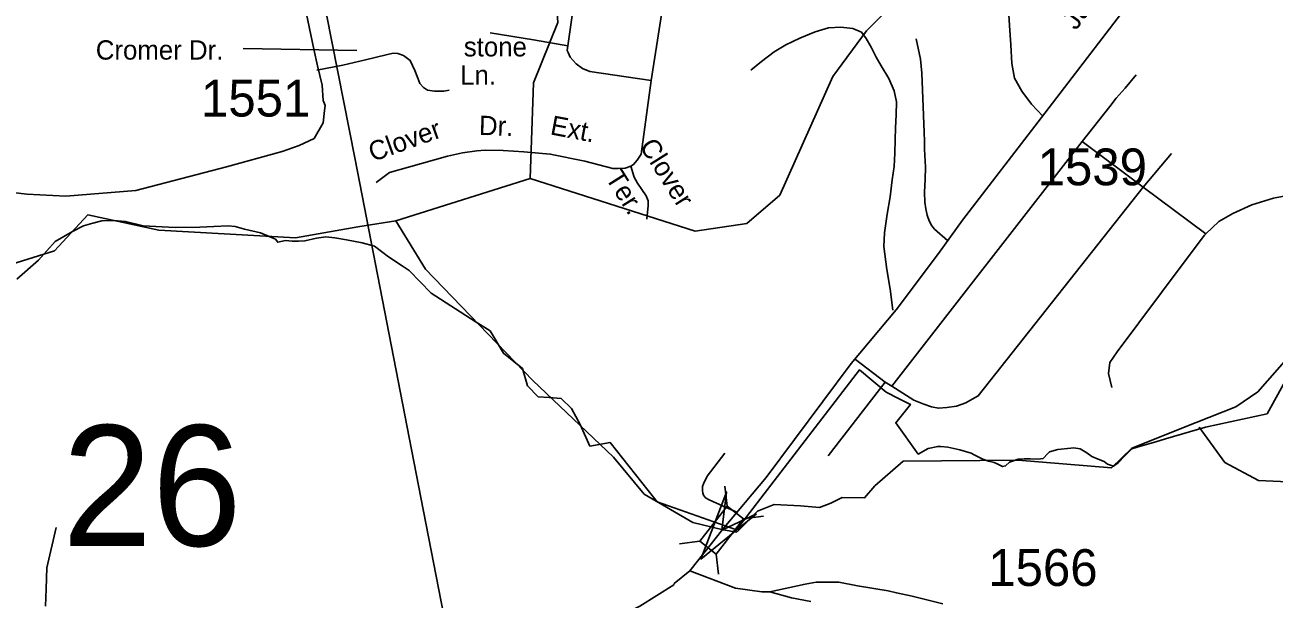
# Model space of a CAD drawing. Extents: x 884530 to 1028605, y 526725 to 653634.
# Drawn here: x 964639 to 968887, y 628893 to 630845 of the extents above; entities that cross this region are included whole.
import ezdxf

# ---------------------------------------------------------------- set-up
doc = ezdxf.new("R2010")
doc.units = 0
for name, color, linetype in [('Exist Boundary Political City Limit New', 7, 'Continuous'), ('Exist Hydrographic Creek Single Shore', 7, 'Continuous'), ('Exist Road Non-System Type 51', 7, 'Continuous'), ('Exist Road Non-System Type 51 Label', 7, 'Continuous'), ('Exist Road Secondary Structure Standard Bridge Attributed CELL', 7, 'Continuous'), ('Exist Road Secondary Structure Standard Bridge CELL', 7, 'Continuous'), ('Exist Road Secondary Structure Standard Bridge Number Label', 7, 'Continuous'), ('Exist Road Secondary Type 51 Attributed', 7, 'Continuous'), ('Exist Road Secondary Type 51 Label', 7, 'Continuous'), ('Exist Road Secondary Type 51 Number Label', 7, 'Continuous'), ('Exist Utilities Electrical Transmission Line', 7, 'Continuous'), ('Map Preparation Boundary City Limit Buffer Line', 7, 'Continuous')]:
    doc.layers.add(name, color=color, linetype=linetype)

msp = doc.modelspace()

# ---------------------------------------------------------------- linework, layer by layer
at = {"layer": 'Exist Boundary Political City Limit New'}
for points in [[(968196.1, 629406.7), (968151.9, 629401.7), (968123.1, 629393.6), (968117.3, 629387.5), (968101.6, 629371.4), (968083.9, 629368.6), (968057.1, 629370), (968036.6, 629369.4), (968016.4, 629368.6), (967987.6, 629358.4), (967974.1, 629345.9), (967963.7, 629343.8), (967945.6, 629353.2), (967934.7, 629357.2), (967915.8, 629362.4), (967896.9, 629369.3), (967867.2, 629384), (967856.4, 629388.6), (967818.4, 629400.8), (967777, 629410), (967754.2, 629411.9), (967743.5, 629412.1), (967710.8, 629405.4), (967676.8, 629386.1), (967600.6, 629492.6), (967650.4, 629555), (967609.6, 629575), (967567.3, 629596.8), (967476.7, 629672.2), (967058.8, 629128.5), (966789.6, 629224.1), (966757.9, 629262.6), (966628.8, 629425.5), (966560.3, 629413.4), (966526.9, 629486.1), (966497.5, 629541.4), (966462.1, 629575.2), (966421.4, 629578.2), (966384, 629580.9), (966348.6, 629617.9), (966330.8, 629676.7), (966266.9, 629729.1), (966220.9, 629804.8), (966170.2, 629837.3), (966020.4, 629933.5), (965945.6, 630010), (965921.7, 630026.1), (965875.9, 630057.1), (965827.6, 630092.7), (965786.1, 630104.2), (965732.7, 630113.9), (965692.7, 630121.2), (965662.1, 630124.4), (965631, 630119.5), (965591.2, 630110.8), (965569.8, 630109.8), (965547.4, 630110.4), (965525, 630111.6), (965498.7, 630105.9), (965490.6, 630116.3), (965440.4, 630138.4), (965385.9, 630151.1), (965354.2, 630160), (965330.2, 630162.5), (965280.8, 630160), (965233.9, 630157.4), (965150.2, 630156.2), (965105.8, 630158.8), (965041.2, 630162.5), (964980.4, 630176.4), (964939.8, 630180.2), (964900.5, 630179), (964870.1, 630171.4), (964838.4, 630162.5), (964800.4, 630142.2), (964742, 630108.5), (964684.8, 630045.4), (964611.4, 629980.4)], [(968967.8, 629712.2), (968863.1, 629522.9), (968653.9, 629477.1), (968517.8, 629437.8), (968484.5, 629428.1), (968432.8, 629412.9), (968403.7, 629404.4), (968378.9, 629379.1), (968357.6, 629357.4), (968341.5, 629344.6), (968320.6, 629352.1), (968309.3, 629360.4), (968288.9, 629368.8), (968267.8, 629377.5), (968250.8, 629389.9), (968227.8, 629404), (968206.2, 629406.8), (968196.1, 629406.7)]]:
    msp.add_lwpolyline(points, dxfattribs=at)
at = {"layer": 'Exist Hydrographic Creek Single Shore'}
msp.add_line((965899.8, 630179.4), (966357.7, 630323.1), dxfattribs=at)
for points in [[(966357.7, 630323.1), (966918.5, 630144.4), (967094.4, 630170.4), (967206.2, 630266.7), (967386.8, 630670), (967500.7, 630825.2), (967733.8, 631056.9), (967683.9, 631300.7), (967694.9, 631618.8), (967473.6, 631967.8), (967451.6, 632060.2), (967500.5, 632266), (967704.3, 632609.7), (967769.5, 632808.6), (967980.3, 633119.4), (968187.6, 633329.9), (968226.2, 633662.8), (968182.8, 633812.4), (968308.1, 634179.1), (968390.7, 634371.4), (968626.4, 634618.1)], [(966357.7, 630323.1), (966368.8, 630647.7), (966450.9, 630852.9), (966440.2, 631027), (966360.5, 631130.3), (966338.9, 631232.5), (966306.9, 631393.2), (966268.3, 631494.5), (966162.2, 631653.8), (966075.4, 631798.5), (966051.3, 631971.2), (966017.6, 632294.5), (966133.3, 632415.1), (966229.7, 632497.1), (966267.6, 632543.3), (966369.6, 632820.4), (966555.2, 633165.4), (966707.1, 633341.5), (966808.4, 633761.2), (966856.6, 633852.9), (967227.9, 633986.6), (967338.9, 634025.2)], [(961653, 629318.1), (962128.3, 629318.4), (962365.3, 629418.6), (962570.5, 629562.2), (962662, 629557.1), (962810.3, 629501.6), (963005.6, 629363.2), (963327.1, 629258.2), (963503.1, 629044.7), (963678.3, 629047.8), (964086.5, 629275.8), (964289.7, 629609.8), (964503.8, 629769.6), (964520.5, 630008.8), (964739.7, 630076.6), (964852.3, 630199), (965094.1, 630147.8), (965558.6, 630121.7), (965771.3, 630158.6), (965899.8, 630179.4)], [(967059.7, 629120.9), (967013.4, 629128.3), (966910.2, 629152.9), (966744.7, 629250), (966640.3, 629375.4), (966366.1, 629636.4), (966001.5, 630014.5), (965899.8, 630179.4)], [(968757.3, 629546.4), (968831.8, 629597.6), (968930, 629709.6)], [(967060.8, 629122.1), (967130.4, 629191.7), (967187.5, 629214.6), (967276.5, 629210), (967341.6, 629204.3), (967379.2, 629219.1), (967418, 629238.6), (967494.5, 629237.4), (967529.8, 629278.5), (967625.1, 629362.4), (968016.5, 629365.5), (968334.3, 629339.5), (968402.8, 629405.8), (968622, 629493.3), (968757.3, 629546.4)], [(969643.2, 628827.4), (969519.9, 629122), (969491.7, 629263.7), (969378.9, 629377.5), (969245.8, 629390.1), (968958.8, 629290.8), (968833.8, 629296.6), (968719.2, 629357.9), (968631.8, 629477.9)]]:
    msp.add_lwpolyline(points, dxfattribs=at)
at = {"layer": 'Exist Road Non-System Type 51'}
for p, q in [((968234.7, 630448.3), (967586.9, 629616.6)), ((968234.7, 630448.3), (968441.9, 630293.4)), ((968441.9, 630293.4), (968538, 630407.9)), ((968441.9, 630293.4), (968655.4, 630134.9)), ((967463.7, 629707.9), (967564.8, 629630.4)), ((967564.8, 629630.4), (967370.9, 629380.5)), ((967564.8, 629630.4), (967586.9, 629616.6))]:
    msp.add_line(p, q, dxfattribs=at)
for points in [[(968100.6, 630535.1), (968061.7, 630575.6), (968029.1, 630619.6), (968004.6, 630664.5), (967995.4, 630713.6), (967992, 630777.8), (967987.4, 630843), (967975.8, 631031.6), (967951, 631448.3), (967940.3, 631604.7), (967927.4, 631862.5), (967922.4, 631911.3), (967918.4, 631944.4), (967907, 631974.3), (967891.7, 631994.5), (967863.8, 632020), (967828.6, 632058.6), (967799.3, 632106.1), (967789, 632120.9)], [(966440.8, 631893.9), (966797, 631205.8), (966824, 631136.7), (966830.1, 631097.8), (966830.2, 631059.1), (966819.9, 630982.9), (966769.1, 630656.6)], [(966309.3, 631369.5), (966446.8, 631241.3), (966491.9, 631194.4), (966509.7, 631164.9), (966528.7, 631113), (966530.8, 631071.4), (966519.8, 631014.2), (966485.5, 630773.4)], [(966485.5, 630773.4), (966368.2, 630794.4), (966220.6, 630817.6)], [(967590, 629875), (967581.7, 629946.6), (967570.1, 630013.1), (967560.1, 630091.3), (967561.8, 630137.9), (967571.8, 630201.1), (967581, 630261.1), (967588.6, 630318.5), (967594.8, 630363.9), (967596.8, 630409), (967598.3, 630454), (967600.1, 630495.6), (967601.7, 630538.8), (967603.5, 630583.5), (967595.2, 630620.9), (967576.5, 630662.4), (967551.4, 630706.3), (967534.4, 630735.1), (967516.3, 630769.1), (967500.3, 630799), (967483.5, 630820.7), (967454.9, 630832.6), (967413.8, 630837.8), (967372, 630835.1), (967326.3, 630821.9), (967273.9, 630799.9), (967226.7, 630777.3), (967186.8, 630753.1), (967143.5, 630720.1), (967107.3, 630690.8)], [(967776, 630111.7), (967732.5, 630150.3), (967723.4, 630162.1), (967714.4, 630179.2), (967707.5, 630198.6), (967702.3, 630219.3), (967699.4, 630243), (967698.3, 630277), (967700, 630319.7), (967701.1, 630361.3), (967697.7, 630422.4), (967698.3, 630449), (967697.6, 630480.5), (967689.6, 630680.9), (967685, 630728.6), (967669.8, 630797.3)], [(966485.5, 630773.4), (966483, 630758.5), (966486.2, 630751.5), (966493.6, 630735.8), (966513.1, 630712.4), (966535.1, 630696.9), (966560.5, 630686.4), (966769.1, 630656.6)], [(965631.6, 630691.3), (965720, 630708.4), (965797, 630726.4), (965867.4, 630743.6), (965890.7, 630748.9), (965906.6, 630748.3), (965926.8, 630741.2), (965949.5, 630724.1), (965965.4, 630689.6), (965975.1, 630664.4), (965981.6, 630645.5), (965993.9, 630631.9), (966007.5, 630623.7), (966032.1, 630619.6), (966063.5, 630619.6), (966081.3, 630623.7)], [(968234.7, 630448.3), (968328.2, 630567.9), (968350, 630596.1), (968380.5, 630629.9), (968417.5, 630675.8)], [(966769.1, 630656.6), (966735, 630405.4), (966721.5, 630384.7), (966708.9, 630370.4), (966699.1, 630365)], [(966699.1, 630365), (966680.2, 630357.8), (966655.9, 630357.2), (966638.3, 630357.4), (966542.7, 630382), (966425.2, 630406), (966335.4, 630414.1), (966265.7, 630418.6), (966204.3, 630419.5), (966175.9, 630416.4), (966126.5, 630409.8), (966076.3, 630399.3), (965943.8, 630361.8), (965878.7, 630343.8), (965833.9, 630309.3)], [(966699.1, 630365), (966710.8, 630327.2), (966722.5, 630307.5), (966736.8, 630285.1), (966752.1, 630263.6), (966758.3, 630246.5), (966758.3, 630231.3), (966753.8, 630184.6)], [(967586.9, 629616.6), (967661.9, 629569.4), (967695.6, 629555.5), (967721.7, 629546.4), (967745.4, 629541.9), (967773.7, 629544.2), (967806.5, 629548.8), (967839.3, 629560), (967860.7, 629572.4), (967881.1, 629583.8), (968441.9, 630293.4)], [(969196.3, 630308.2), (969081.3, 630293.6), (968991.5, 630276.8), (968884.8, 630255.9), (968811.7, 630233), (968746.8, 630203.6), (968698.7, 630176.5), (968655.4, 630134.9)], [(968655.4, 630134.9), (968650.7, 630130.5), (968577.5, 630034.3), (968353.8, 629733.2), (968328.7, 629697.8), (968324.5, 629660.1), (968335, 629612)], [(967057.6, 629189.6), (967013, 629209.4), (966966.2, 629230), (966953.8, 629237.1), (966946.7, 629245.9), (966944.9, 629252.9), (966943.2, 629261.8), (966943.2, 629275.9), (966946.7, 629284.8), (966959.1, 629311.3), (967019.2, 629389.1)], [(964709.4, 628869.2), (964710.6, 628928.5), (964713.6, 628999.4), (964744.7, 629136.3)]]:
    msp.add_lwpolyline(points, dxfattribs=at)
at = {"layer": 'Exist Road Non-System Type 51 Label'}
msp.add_lwpolyline([(965381.2, 630765.3), (965768.2, 630758.6)], dxfattribs=at)
at = {"layer": 'Exist Road Secondary Structure Standard Bridge Attributed CELL'}
msp.add_lwpolyline([(967127.2, 629182.8), (966938, 629029), (967025, 629256.8), (967009.5, 629127.8)], close=True, dxfattribs=at)
at = {"layer": 'Exist Road Secondary Structure Standard Bridge CELL'}
for p, q in [((967027.3, 629208.7), (967018.9, 629277.1)), ((967081.7, 629166.2), (967150.2, 629174.6)), ((966865.5, 629081.4), (966934, 629089.8)), ((966998, 628977.8), (966989.6, 629046.3))]:
    msp.add_line(p, q, dxfattribs=at)
msp.add_lwpolyline([(966934, 629089.8), (967027, 629208.9), (967082.7, 629165.4), (966989.6, 629046.3)], close=True, dxfattribs=at)
at = {"layer": 'Exist Road Secondary Type 51 Attributed'}
for points in [[(967011.7, 629129.9), (967159.5, 629306.2), (967449.2, 629694.5), (967602.2, 629876.2), (967745.7, 630068.4), (967827.8, 630181.5), (968096.1, 630530.8), (968457.3, 631003.3), (968577.2, 631162.2), (968713.2, 631345.5), (969016.5, 631761.8)], [(964580, 630277.5), (964645.4, 630269.3), (964777.8, 630262.8), (965016.5, 630282.4), (965324.7, 630362.7), (965513.6, 630414.8), (965571.2, 630434.9), (965622.1, 630459.1), (965653.7, 630512.5), (965658.1, 630553.8), (965660.3, 630571.1), (965653.7, 630588.5), (965649.4, 630640.6), (965634.2, 630705.8), (965621.2, 630762.3), (965530.1, 631202.1), (965467.7, 631487.6), (965459.5, 631536)], [(966900.2, 628989.2), (966994.9, 629109), (967011.7, 629129.9)], [(965110.5, 627557.3), (965196.9, 627549.7), (965306.4, 627600.7), (965346.7, 627637.7), (965378.2, 627682.7), (965386.8, 627700.3), (965420.9, 627759.3), (965552.6, 628038.9), (965604.3, 628141.3), (965627.7, 628182.4), (965659.1, 628219.4), (965713, 628273.5), (965791.4, 628344.8), (965861.3, 628400.4), (966029.2, 628510.7), (966211.2, 628618.4), (966442.3, 628729.5), (966561.9, 628780.4), (966635.7, 628821.2), (966729.8, 628869.5), (966845.5, 628941.3), (966846.8, 628945.9), (966900.2, 628989.2)], [(966900.2, 628989.2), (967055.4, 628930.6), (967144.5, 628917.9), (967172.5, 628917.9)], [(967172.5, 628917.9), (967292, 628943.4), (967330.2, 628951), (967406.5, 628951), (967470.1, 628938.3), (967574.7, 628921), (967602.6, 628914.1), (967655.8, 628902.6), (967760.2, 628877.2)], [(967172.5, 628917.9), (967246.2, 628897.5), (967311.1, 628884.7)]]:
    msp.add_lwpolyline(points, dxfattribs=at)
at = {"layer": 'Exist Utilities Electrical Transmission Line'}
msp.add_lwpolyline([(965036.4, 635035.7), (964989.5, 634668.8), (964965.2, 634421.6), (965018.2, 634165.5), (965091.9, 633808.7), (965330.2, 632593.6), (965545.7, 631483.4), (965762, 630387.3), (965977.8, 629279.1), (966208.9, 628092.3), (966297.4, 627640.8), (966431.5, 626945.8), (966651.9, 625799.4), (966871, 624671.1), (967079.7, 623529), (967105.3, 623402.1), (967146.5, 623318.6), (967346.2, 622961.5), (967341.8, 622315.2), (967324.2, 621109), (967311.8, 619944.6)], dxfattribs=at)
at = {"layer": 'Map Preparation Boundary City Limit Buffer Line'}
for points in [[(968196.1, 629406.7), (968151.9, 629401.7), (968123.1, 629393.6), (968117.3, 629387.5), (968101.6, 629371.4), (968083.9, 629368.6), (968057.1, 629370), (968036.6, 629369.4), (968016.4, 629368.6), (967987.6, 629358.4), (967974.1, 629345.9), (967963.7, 629343.8), (967945.6, 629353.2), (967934.7, 629357.2), (967915.8, 629362.4), (967896.9, 629369.3), (967867.2, 629384), (967856.4, 629388.6), (967818.4, 629400.8), (967777, 629410), (967754.2, 629411.9), (967743.5, 629412.1), (967710.8, 629405.4), (967676.8, 629386.1), (967600.6, 629492.6), (967650.4, 629555), (967609.6, 629575), (967567.3, 629596.8), (967476.7, 629672.2), (967058.8, 629128.5), (966789.6, 629224.1), (966757.9, 629262.6), (966628.8, 629425.5), (966560.3, 629413.4), (966526.9, 629486.1), (966497.5, 629541.4), (966462.1, 629575.2), (966421.4, 629578.2), (966384, 629580.9), (966348.6, 629617.9), (966330.8, 629676.7), (966266.9, 629729.1), (966220.9, 629804.8), (966170.2, 629837.3), (966020.4, 629933.5), (965945.6, 630010), (965921.7, 630026.1), (965875.9, 630057.1), (965827.6, 630092.7), (965786.1, 630104.2), (965732.7, 630113.9), (965692.7, 630121.2), (965662.1, 630124.4), (965631, 630119.5), (965591.2, 630110.8), (965569.8, 630109.8), (965547.4, 630110.4), (965525, 630111.6), (965498.7, 630105.9), (965490.6, 630116.3), (965440.4, 630138.4), (965385.9, 630151.1), (965354.2, 630160), (965330.2, 630162.5), (965280.8, 630160), (965233.9, 630157.4), (965150.2, 630156.2), (965105.8, 630158.8), (965041.2, 630162.5), (964980.4, 630176.4), (964939.8, 630180.2), (964900.5, 630179), (964870.1, 630171.4), (964838.4, 630162.5), (964800.4, 630142.2), (964742, 630108.5), (964684.8, 630045.4), (964611.4, 629980.4)], [(968967.8, 629712.2), (968863.1, 629522.9), (968653.9, 629477.1), (968517.8, 629437.8), (968484.5, 629428.1), (968432.8, 629412.9), (968403.7, 629404.4), (968378.9, 629379.1), (968357.6, 629357.4), (968341.5, 629344.6), (968320.6, 629352.1), (968309.3, 629360.4), (968288.9, 629368.8), (968267.8, 629377.5), (968250.8, 629389.9), (968227.8, 629404), (968206.2, 629406.8), (968196.1, 629406.7)]]:
    msp.add_lwpolyline(points, dxfattribs=at)

# ---------------------------------------------------------------- texts
at = {"layer": 'Exist Road Non-System Type 51 Label'}
for s, p in [('stone', (966131.5, 630737.9)), ('Cromer Dr.', (964879.9, 630727.1)), ('Ln.', (966119, 630641.9))]:
    msp.add_text(s, height=65.62, dxfattribs=at).set_placement(p)
for s, rotation, p in [('Clover', 19.7005, (965821.6, 630379)), ('Dr.', 358.0499, (966182.2, 630471.2)), ('Ext.', 349.3346, (966422.6, 630473.2)), ('Clover', 302.2279, (966727.1, 630433.3)), ('Ter.', 302.2279, (966611.2, 630325.3))]:
    msp.add_text(s, height=65.62, rotation=rotation, dxfattribs=at).set_placement(p)
at = {"layer": 'Exist Road Secondary Structure Standard Bridge Number Label'}
msp.add_text('26', height=410.1, dxfattribs=at).set_placement((964765.9, 629073.9))
at = {"layer": 'Exist Road Secondary Type 51 Label'}
msp.add_text('Jackson', height=65.62, rotation=54.122, dxfattribs=at).set_placement((968213.3, 630823.9))
at = {"layer": 'Exist Road Secondary Type 51 Number Label'}
for s, p in [('1551', (965237.7, 630533.6)), ('1539', (968083, 630299.9)), ('1566', (967915.1, 628937.8))]:
    msp.add_text(s, height=125, dxfattribs=at).set_placement(p)

doc.saveas('drawing.dxf')
